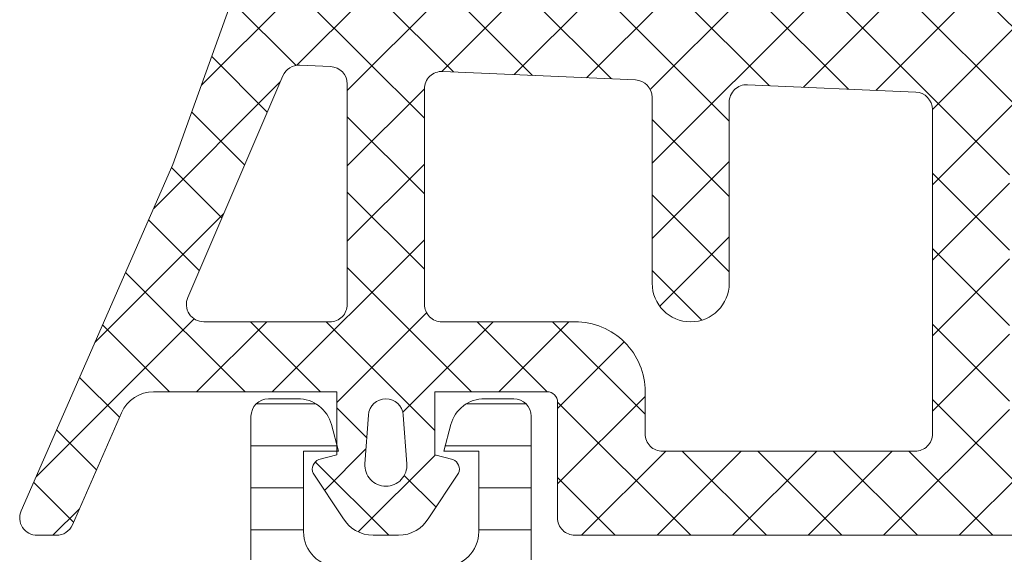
# Model space of a CAD drawing. Header units: millimetres. Extents: x 144573 to 336993, y 74252 to 247042.
# Tile 393 of 656: x 198244 to 198272, y 185291 to 185306. Entities that reach past the tile are written whole.
import ezdxf

# ---------------------------------------------------------------- set-up
doc = ezdxf.new("R2010")
doc.units = ezdxf.units.MM
doc.layers.add('FASÁDA DETAILNÍ', color=255, linetype='Continuous', lineweight=0)
doc.layers.add('NOVA', color=255, linetype='Continuous', lineweight=0)
pattern_1 = [(135, (0, 0), (-1.077630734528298, -1.077630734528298), []), (225, (0, 0), (1.077630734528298, -1.077630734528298), [])]

# ---------------------------------------------------------------- blocks, each defined once
blk = doc.blocks.new('A$C69D17D4D')
at = {"layer": 'FASÁDA DETAILNÍ'}
h = blk.add_hatch(dxfattribs=at)
h.set_pattern_fill('ANSI37', color=256, scale=0.48, angle=90, style=0)
h.set_pattern_definition(pattern_1)
edge = h.paths.add_edge_path(flags=16)
edge.add_line((-24890.21938039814, 11923.83563733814), (-24890.11963639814, 11922.44278333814))
edge.add_arc((-24890.71810331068, 11922.39992584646), 0.599999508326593, -90.0000083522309, 4.096080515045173, ccw=False)
edge.add_arc((-24890.71810348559, 11922.39992584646), 0.5999995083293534, 175.9039194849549, 270.0000083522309, ccw=False)
edge.add_line((-24891.31657039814, 11922.44278333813), (-24891.21682639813, 11923.83563733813))
edge.add_arc((-24890.71810339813, 11923.79992286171), 0.5000001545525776, 4.096064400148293, 175.9039355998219, ccw=False)
edge = h.paths.add_edge_path(flags=16)
edge.add_arc((-24892.3181000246, 11926.99993096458), 0.4999996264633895, -90.00004280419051, 4.280419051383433e-05, ccw=False)
edge.add_line((-24892.31810039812, 11926.49993133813), (-24895.91178539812, 11926.49993133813))
edge.add_arc((-24895.91178541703, 11926.99993167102), 0.5000003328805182, 156.7819733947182, 270.00000216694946, ccw=False)
edge.add_line((-24896.37129139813, 11927.19704733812), (-24893.65541339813, 11933.52814933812))
edge.add_arc((-24893.19590804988, 11933.33103341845), 0.4999998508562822, 87.49988936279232, 156.781918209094, ccw=False)
edge.add_line((-24893.17409739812, 11933.83055733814), (-24892.29629039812, 11933.79223133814))
edge.add_arc((-24892.31809988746, 11933.29270772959), 0.4999994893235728, -4.485672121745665e-05, 87.50002088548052, ccw=False)
edge.add_line((-24891.81810039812, 11933.29270733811), (-24891.81810039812, 11926.99993133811))
edge = h.paths.add_edge_path(flags=16)
edge.add_line((-24866.76418139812, 11932.40809333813), (-24862.61551139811, 11923.51124033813))
edge.add_arc((-24863.0686651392, 11923.29993120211), 0.4999998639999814, -90.00002967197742, 25.000007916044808, ccw=False)
edge.add_line((-24863.06866539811, 11922.79993133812), (-24872.41810039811, 11922.79993133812))
edge.add_arc((-24872.41810077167, 11923.2999309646), 0.4999996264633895, 179.9999571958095, 270.00004280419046, ccw=False)
edge.add_line((-24872.91810039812, 11923.29993133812), (-24872.91810039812, 11932.42385433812))
edge.add_arc((-24872.4181003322, 11932.42385417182), 0.5000000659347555, 87.49997275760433, 179.9999809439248, ccw=False)
edge.add_line((-24872.39629039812, 11932.92337833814), (-24867.19552639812, 11932.69630833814))
edge.add_arc((-24867.21733612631, 11932.19678293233), 0.5000012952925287, 25.00009198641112, 87.5000025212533, ccw=False)
edge = h.paths.add_edge_path(flags=16)
edge.add_arc((-24875.61810002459, 11923.2999309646), 0.4999996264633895, -90.00004280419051, 4.280419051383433e-05, ccw=False)
edge.add_line((-24875.61810039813, 11922.79993133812), (-24882.81810039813, 11922.79993133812))
edge.add_arc((-24882.81810077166, 11923.2999309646), 0.4999996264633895, 179.9999571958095, 270.00004280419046, ccw=False)
edge.add_line((-24883.31810039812, 11923.29993133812), (-24883.31810039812, 11924.49993133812))
edge.add_arc((-24885.31809890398, 11924.49993283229), 1.99999850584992, 359.9999571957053, 450.0000428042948)
edge.add_line((-24885.31810039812, 11926.49993133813), (-24889.11810039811, 11926.49993133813))
edge.add_arc((-24889.11810077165, 11926.99993096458), 0.4999996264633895, 179.9999571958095, 270.00004280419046, ccw=False)
edge.add_line((-24889.61810039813, 11926.99993133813), (-24889.61810039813, 11933.15299233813))
edge.add_arc((-24889.11810033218, 11933.15299217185), 0.5000000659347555, 87.49997275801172, 179.9999809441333, ccw=False)
edge.add_line((-24889.09629039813, 11933.65251633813), (-24883.59629039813, 11933.41238133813))
edge.add_arc((-24883.61809988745, 11932.91285772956), 0.4999994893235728, -4.485672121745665e-05, 87.50002088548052, ccw=False)
edge.add_line((-24883.11810039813, 11932.91285733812), (-24883.11810039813, 11927.59993133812))
edge.add_arc((-24882.01810039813, 11927.59993133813), 1.099999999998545, 180, 360)
edge.add_line((-24880.91810039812, 11927.59993133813), (-24880.91810039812, 11932.77314233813))
edge.add_arc((-24880.4181003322, 11932.77314217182), 0.5000000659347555, 87.49997275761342, 179.9999809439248, ccw=False)
edge.add_line((-24880.39629039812, 11933.27266633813), (-24875.59629039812, 11933.06309333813))
edge.add_arc((-24875.61809988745, 11932.56356972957), 0.49999948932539, -4.485672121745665e-05, 87.50002088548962, ccw=False)
edge.add_line((-24875.11810039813, 11932.56356933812), (-24875.11810039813, 11923.29993133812))
edge = h.paths.add_edge_path()
edge.add_line((-24860.40504739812, 11924.68638833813), (-24864.50289639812, 11933.47425433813))
edge.add_ellipse((-24867.22182176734, 11932.20639684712), major_axis=(-3.000002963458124, 0), ratio=1, start_angle=205.0000306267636, end_angle=267.4999411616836)
edge.add_line((-24867.09096039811, 11935.20354433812), (-24867.73991039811, 11935.23187833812))
edge.add_ellipse((-24867.71810090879, 11935.73140194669), major_axis=(-0.4999994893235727, 0), ratio=1, start_angle=-4.485672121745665e-05, end_angle=87.50002088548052, ccw=False)
edge.add_line((-24868.21810039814, 11935.73140233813), (-24868.21810039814, 11936.69993133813))
edge.add_ellipse((-24868.31810032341, 11936.69993141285), major_axis=(-0.09999992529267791, 0), ratio=1, start_angle=179.9999571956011, end_angle=270.0000428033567)
edge.add_line((-24868.31810039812, 11936.79993133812), (-24868.91810039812, 11936.79993133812))
edge.add_ellipse((-24868.91810047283, 11936.69993141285), major_axis=(-0.09999992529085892, 0), ratio=1, start_angle=-90.00004280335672, end_angle=4.280439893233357e-05)
edge.add_line((-24869.01810039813, 11936.69993133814), (-24869.01810039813, 11935.79689333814))
edge.add_ellipse((-24869.51810046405, 11935.79689350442), major_axis=(-0.5000000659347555, 0), ratio=1, start_angle=87.49997275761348, end_angle=179.9999809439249, ccw=False)
edge.add_line((-24869.53991039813, 11935.29736933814), (-24878.44020439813, 11935.69120733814))
edge.add_ellipse((-24878.41810029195, 11936.19071861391), major_axis=(-0.5000001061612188, 0), ratio=1, start_angle=-8.298715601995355e-05, end_angle=87.466230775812, ccw=False)
edge.add_line((-24878.91810039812, 11936.19071933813), (-24878.91810039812, 11936.79993133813))
edge.add_ellipse((-24879.01810032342, 11936.79993141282), major_axis=(-0.09999992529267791, 0), ratio=1, start_angle=179.9999571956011, end_angle=270.0000428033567)
edge.add_line((-24879.01810039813, 11936.89993133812), (-24879.61810039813, 11936.89993133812))
edge.add_ellipse((-24879.61810047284, 11936.79993141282), major_axis=(-0.0999999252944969, 0), ratio=1, start_angle=-90.00004280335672, end_angle=4.280335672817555e-05)
edge.add_line((-24879.71810039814, 11936.79993133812), (-24879.71810039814, 11936.27036933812))
edge.add_ellipse((-24880.21810089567, 11936.2703690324), major_axis=(-0.5000004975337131, 0), ratio=1, start_angle=87.46630200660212, end_angle=180.0000350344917, ccw=False)
edge.add_line((-24880.24020439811, 11935.77085733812), (-24891.78042939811, 11936.28151333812))
edge.add_ellipse((-24891.75861986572, 11936.78103793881), major_axis=(-0.5000004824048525, 0), ratio=1, start_angle=-3.217057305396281, end_angle=87.50002091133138, ccw=False)
edge.add_line((-24892.25783239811, 11936.80909733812), (-24891.96926939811, 11941.94284033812))
edge.add_ellipse((-24891.55885139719, 11941.82728491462), major_axis=(-0.4263754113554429, 0), ratio=1, start_angle=200.7589723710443, end_angle=344.2751455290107, ccw=False)
edge.add_line((-24891.16015639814, 11941.97840833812), (-24891.16139639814, 11941.74580533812))
edge.add_line((-24891.16139639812, 11941.74580533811), (-24891.45953439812, 11939.86322633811))
edge.add_line((-24891.45953439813, 11939.86322633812), (-24891.05910839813, 11937.01394133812))
edge.add_ellipse((-24890.76202780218, 11937.05569193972), major_axis=(-0.2999999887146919, 0), ratio=1, start_angle=7.99974404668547, end_angle=124.5977463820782)
edge.add_ellipse((-24892.29514118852, 11939.2782630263), major_axis=(-3.00004793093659, 0), ratio=1, start_angle=124.5976412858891, end_angle=198.0084245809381)
edge.add_line((-24889.44206239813, 11940.20574833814), (-24890.07563839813, 11942.46063933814))
edge.add_ellipse((-24890.85085090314, 11942.29970979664), major_axis=(-0.7917403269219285, 0), ratio=1, start_angle=191.7276897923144, end_angle=263.2016537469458)
edge.add_line((-24890.75712839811, 11943.08588333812), (-24891.81533839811, 11943.08710433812))
edge.add_ellipse((-24891.68621415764, 11941.90801811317), major_axis=(-1.18613548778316, 0), ratio=1, start_angle=276.2496781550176, end_angle=341.3444235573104)
edge.add_line((-24892.81002839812, 11942.28743733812), (-24893.90436139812, 11939.04609733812))
edge.add_line((-24893.90436139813, 11939.04609733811), (-24896.79413939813, 11930.99630233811))
edge.add_line((-24896.79413939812, 11930.99630233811), (-24901.12694839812, 11921.09842533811))
edge.add_ellipse((-24900.66793940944, 11920.90015527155), major_axis=(-0.5000002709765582, 0), ratio=1, start_angle=-23.36204948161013, end_angle=89.93342362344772)
edge.add_line((-24900.66852039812, 11920.40015533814), (-24900.12181939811, 11920.39952033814))
edge.add_ellipse((-24900.12123912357, 11920.89952044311), major_axis=(-0.5000004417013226, 0), ratio=1, start_angle=89.93350548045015, end_angle=156.0791754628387)
edge.add_line((-24899.66418539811, 11920.69678333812), (-24898.26242939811, 11923.90078633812))
edge.add_ellipse((-24897.34628831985, 11923.49993200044), major_axis=(-0.9999993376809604, 0), ratio=1, start_angle=269.99994718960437, end_angle=336.3683852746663, ccw=False)
edge.add_line((-24897.34628739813, 11924.49993133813), (-24892.11834539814, 11924.49993133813))
edge.add_line((-24892.11834539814, 11924.49993133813), (-24892.11833639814, 11922.70045233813))
edge.add_line((-24892.11833639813, 11922.70045233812), (-24892.63313739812, 11922.56251033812))
edge.add_ellipse((-24892.51837214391, 11922.28535631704), major_axis=(-0.2999756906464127, 0), ratio=1, start_angle=-67.50629973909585, end_angle=22.50356669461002)
edge.add_line((-24892.79550639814, 11922.17054333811), (-24891.94633939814, 11920.90041633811))
edge.add_ellipse((-24891.0804752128, 11921.40013710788), major_axis=(-0.9997207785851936, 0), ratio=1, start_angle=29.99076069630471, end_angle=90.00761184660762)
edge.add_line((-24891.08034239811, 11920.40041633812), (-24890.35598139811, 11920.40044733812))
edge.add_ellipse((-24890.35618945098, 11921.40018517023), major_axis=(-0.9997378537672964, 0), ratio=1, start_angle=90.01192367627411, end_angle=150.0086750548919)
edge.add_line((-24889.49031539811, 11920.90044733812), (-24888.64114839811, 11922.17054333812))
edge.add_ellipse((-24888.91829589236, 11922.28535522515), major_axis=(-0.2999875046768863, 0), ratio=1, start_angle=157.4975938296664, end_angle=247.50139619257)
edge.add_line((-24888.80350239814, 11922.56251033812), (-24889.31831839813, 11922.70048233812))
edge.add_line((-24889.31831839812, 11922.70048233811), (-24889.31832639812, 11924.49993133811))
edge.add_line((-24889.31832639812, 11924.49993133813), (-24886.11809939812, 11924.49993133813))
edge.add_ellipse((-24886.118099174, 11924.19993156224), major_axis=(-0.2999997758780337, 0), ratio=1, start_angle=179.9999571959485, end_angle=270.00004280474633, ccw=False)
edge.add_line((-24885.81809939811, 11924.19993133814), (-24885.81809939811, 11920.89993533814))
edge.add_ellipse((-24885.31809977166, 11920.89993496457), major_axis=(-0.4999996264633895, 0), ratio=1, start_angle=-4.280419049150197e-05, end_angle=90.00004280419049)
edge.add_line((-24885.31809939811, 11920.39993533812), (-24858.42047739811, 11920.39993533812))
edge.add_line((-24858.42047739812, 11920.39993533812), (-24857.52535939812, 11921.95032733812))
edge.add_ellipse((-24857.95837195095, 11922.20032742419), major_axis=(-0.4999999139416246, 0), ratio=1, start_angle=149.9999829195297, end_angle=269.9999366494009)
edge.add_line((-24857.95837139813, 11922.70032733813), (-24857.95837139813, 11924.39769833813))
edge.add_line((-24857.95837139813, 11924.39769833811), (-24859.95189339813, 11924.39769833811))
edge.add_ellipse((-24859.95189374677, 11924.89769859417), major_axis=(-0.500000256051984, 0), ratio=1, start_angle=25.000128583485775, end_angle=90.00003995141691, ccw=False)
h = blk.add_hatch(dxfattribs=at)
h.set_pattern_fill('ANSI37', color=256, scale=0.48, angle=90, style=0)
h.set_pattern_definition(pattern_1)
edge = h.paths.add_edge_path(flags=16)
edge.add_line((-24890.21938039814, 11923.83563715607), (-24890.11963639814, 11922.44278315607))
edge.add_arc((-24890.71810331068, 11922.39992566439), 0.599999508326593, -90.0000083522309, 4.096080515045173, ccw=False)
edge.add_arc((-24890.71810348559, 11922.39992566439), 0.5999995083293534, 175.9039194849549, 270.0000083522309, ccw=False)
edge.add_line((-24891.31657039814, 11922.44278315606), (-24891.21682639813, 11923.83563715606))
edge.add_arc((-24890.71810339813, 11923.79992267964), 0.5000001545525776, 4.096064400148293, 175.9039355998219, ccw=False)
edge = h.paths.add_edge_path(flags=16)
edge.add_arc((-24892.3181000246, 11926.99993078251), 0.4999996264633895, -90.00004280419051, 4.280419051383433e-05, ccw=False)
edge.add_line((-24892.31810039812, 11926.49993115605), (-24895.91178539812, 11926.49993115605))
edge.add_arc((-24895.91178541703, 11926.99993148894), 0.5000003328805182, 156.7819733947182, 270.00000216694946, ccw=False)
edge.add_line((-24896.37129139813, 11927.19704715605), (-24893.65541339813, 11933.52814915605))
edge.add_arc((-24893.19590804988, 11933.33103323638), 0.4999998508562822, 87.49988936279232, 156.781918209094, ccw=False)
edge.add_line((-24893.17409739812, 11933.83055715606), (-24892.29629039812, 11933.79223115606))
edge.add_arc((-24892.31809988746, 11933.29270754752), 0.4999994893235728, -4.485672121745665e-05, 87.50002088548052, ccw=False)
edge.add_line((-24891.81810039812, 11933.29270715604), (-24891.81810039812, 11926.99993115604))
edge = h.paths.add_edge_path(flags=16)
edge.add_line((-24866.76418139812, 11932.40809315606), (-24862.61551139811, 11923.51124015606))
edge.add_arc((-24863.0686651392, 11923.29993102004), 0.4999998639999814, -90.00002967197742, 25.000007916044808, ccw=False)
edge.add_line((-24863.06866539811, 11922.79993115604), (-24872.41810039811, 11922.79993115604))
edge.add_arc((-24872.41810077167, 11923.29993078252), 0.4999996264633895, 179.9999571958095, 270.00004280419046, ccw=False)
edge.add_line((-24872.91810039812, 11923.29993115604), (-24872.91810039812, 11932.42385415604))
edge.add_arc((-24872.4181003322, 11932.42385398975), 0.5000000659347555, 87.49997275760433, 179.9999809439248, ccw=False)
edge.add_line((-24872.39629039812, 11932.92337815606), (-24867.19552639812, 11932.69630815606))
edge.add_arc((-24867.21733612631, 11932.19678275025), 0.5000012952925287, 25.00009198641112, 87.5000025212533, ccw=False)
edge = h.paths.add_edge_path(flags=16)
edge.add_arc((-24875.61810002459, 11923.29993078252), 0.4999996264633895, -90.00004280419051, 4.280419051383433e-05, ccw=False)
edge.add_line((-24875.61810039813, 11922.79993115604), (-24882.81810039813, 11922.79993115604))
edge.add_arc((-24882.81810077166, 11923.29993078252), 0.4999996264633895, 179.9999571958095, 270.00004280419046, ccw=False)
edge.add_line((-24883.31810039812, 11923.29993115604), (-24883.31810039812, 11924.49993115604))
edge.add_arc((-24885.31809890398, 11924.49993265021), 1.99999850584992, 359.9999571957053, 450.0000428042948)
edge.add_line((-24885.31810039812, 11926.49993115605), (-24889.11810039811, 11926.49993115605))
edge.add_arc((-24889.11810077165, 11926.99993078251), 0.4999996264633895, 179.9999571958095, 270.00004280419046, ccw=False)
edge.add_line((-24889.61810039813, 11926.99993115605), (-24889.61810039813, 11933.15299215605))
edge.add_arc((-24889.11810033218, 11933.15299198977), 0.5000000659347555, 87.49997275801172, 179.9999809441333, ccw=False)
edge.add_line((-24889.09629039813, 11933.65251615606), (-24883.59629039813, 11933.41238115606))
edge.add_arc((-24883.61809988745, 11932.91285754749), 0.4999994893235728, -4.485672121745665e-05, 87.50002088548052, ccw=False)
edge.add_line((-24883.11810039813, 11932.91285715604), (-24883.11810039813, 11927.59993115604))
edge.add_arc((-24882.01810039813, 11927.59993115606), 1.099999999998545, 180, 360)
edge.add_line((-24880.91810039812, 11927.59993115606), (-24880.91810039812, 11932.77314215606))
edge.add_arc((-24880.4181003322, 11932.77314198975), 0.5000000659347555, 87.49997275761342, 179.9999809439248, ccw=False)
edge.add_line((-24880.39629039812, 11933.27266615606), (-24875.59629039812, 11933.06309315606))
edge.add_arc((-24875.61809988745, 11932.56356954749), 0.49999948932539, -4.485672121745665e-05, 87.50002088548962, ccw=False)
edge.add_line((-24875.11810039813, 11932.56356915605), (-24875.11810039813, 11923.29993115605))
edge = h.paths.add_edge_path()
edge.add_line((-24860.40504739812, 11924.68638815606), (-24864.50289639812, 11933.47425415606))
edge.add_ellipse((-24867.22182176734, 11932.20639666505), major_axis=(-3.000002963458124, 0), ratio=1, start_angle=205.0000306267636, end_angle=267.4999411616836)
edge.add_line((-24867.09096039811, 11935.20354415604), (-24867.73991039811, 11935.23187815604))
edge.add_ellipse((-24867.71810090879, 11935.73140176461), major_axis=(-0.4999994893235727, 0), ratio=1, start_angle=-4.485672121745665e-05, end_angle=87.50002088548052, ccw=False)
edge.add_line((-24868.21810039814, 11935.73140215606), (-24868.21810039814, 11936.69993115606))
edge.add_ellipse((-24868.31810032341, 11936.69993123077), major_axis=(-0.09999992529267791, 0), ratio=1, start_angle=179.9999571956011, end_angle=270.0000428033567)
edge.add_line((-24868.31810039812, 11936.79993115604), (-24868.91810039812, 11936.79993115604))
edge.add_ellipse((-24868.91810047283, 11936.69993123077), major_axis=(-0.09999992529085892, 0), ratio=1, start_angle=-90.00004280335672, end_angle=4.280439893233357e-05)
edge.add_line((-24869.01810039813, 11936.69993115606), (-24869.01810039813, 11935.79689315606))
edge.add_ellipse((-24869.51810046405, 11935.79689332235), major_axis=(-0.5000000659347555, 0), ratio=1, start_angle=87.49997275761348, end_angle=179.9999809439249, ccw=False)
edge.add_line((-24869.53991039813, 11935.29736915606), (-24878.44020439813, 11935.69120715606))
edge.add_ellipse((-24878.41810029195, 11936.19071843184), major_axis=(-0.5000001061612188, 0), ratio=1, start_angle=-8.298715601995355e-05, end_angle=87.466230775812, ccw=False)
edge.add_line((-24878.91810039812, 11936.19071915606), (-24878.91810039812, 11936.79993115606))
edge.add_ellipse((-24879.01810032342, 11936.79993123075), major_axis=(-0.09999992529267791, 0), ratio=1, start_angle=179.9999571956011, end_angle=270.0000428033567)
edge.add_line((-24879.01810039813, 11936.89993115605), (-24879.61810039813, 11936.89993115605))
edge.add_ellipse((-24879.61810047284, 11936.79993123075), major_axis=(-0.0999999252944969, 0), ratio=1, start_angle=-90.00004280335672, end_angle=4.280335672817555e-05)
edge.add_line((-24879.71810039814, 11936.79993115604), (-24879.71810039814, 11936.27036915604))
edge.add_ellipse((-24880.21810089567, 11936.27036885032), major_axis=(-0.5000004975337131, 0), ratio=1, start_angle=87.46630200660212, end_angle=180.0000350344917, ccw=False)
edge.add_line((-24880.24020439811, 11935.77085715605), (-24891.78042939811, 11936.28151315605))
edge.add_ellipse((-24891.75861986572, 11936.78103775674), major_axis=(-0.5000004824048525, 0), ratio=1, start_angle=-3.217057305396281, end_angle=87.50002091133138, ccw=False)
edge.add_line((-24892.25783239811, 11936.80909715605), (-24891.96926939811, 11941.94284015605))
edge.add_ellipse((-24891.55885139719, 11941.82728473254), major_axis=(-0.4263754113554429, 0), ratio=1, start_angle=200.7589723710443, end_angle=344.2751455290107, ccw=False)
edge.add_line((-24891.16015639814, 11941.97840815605), (-24891.16139639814, 11941.74580515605))
edge.add_line((-24891.16139639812, 11941.74580515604), (-24891.45953439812, 11939.86322615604))
edge.add_line((-24891.45953439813, 11939.86322615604), (-24891.05910839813, 11937.01394115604))
edge.add_ellipse((-24890.76202780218, 11937.05569175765), major_axis=(-0.2999999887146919, 0), ratio=1, start_angle=7.99974404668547, end_angle=124.5977463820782)
edge.add_ellipse((-24892.29514118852, 11939.27826284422), major_axis=(-3.00004793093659, 0), ratio=1, start_angle=124.5976412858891, end_angle=198.0084245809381)
edge.add_line((-24889.44206239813, 11940.20574815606), (-24890.07563839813, 11942.46063915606))
edge.add_ellipse((-24890.85085090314, 11942.29970961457), major_axis=(-0.7917403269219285, 0), ratio=1, start_angle=191.7276897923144, end_angle=263.2016537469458)
edge.add_line((-24890.75712839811, 11943.08588315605), (-24891.81533839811, 11943.08710415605))
edge.add_ellipse((-24891.68621415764, 11941.9080179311), major_axis=(-1.18613548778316, 0), ratio=1, start_angle=276.2496781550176, end_angle=341.3444235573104)
edge.add_line((-24892.81002839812, 11942.28743715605), (-24893.90436139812, 11939.04609715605))
edge.add_line((-24893.90436139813, 11939.04609715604), (-24896.79413939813, 11930.99630215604))
edge.add_line((-24896.79413939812, 11930.99630215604), (-24901.12694839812, 11921.09842515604))
edge.add_ellipse((-24900.66793940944, 11920.90015508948), major_axis=(-0.5000002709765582, 0), ratio=1, start_angle=-23.36204948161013, end_angle=89.93342362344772)
edge.add_line((-24900.66852039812, 11920.40015515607), (-24900.12181939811, 11920.39952015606))
edge.add_ellipse((-24900.12123912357, 11920.89952026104), major_axis=(-0.5000004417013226, 0), ratio=1, start_angle=89.93350548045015, end_angle=156.0791754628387)
edge.add_line((-24899.66418539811, 11920.69678315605), (-24898.26242939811, 11923.90078615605))
edge.add_ellipse((-24897.34628831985, 11923.49993181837), major_axis=(-0.9999993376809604, 0), ratio=1, start_angle=269.99994718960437, end_angle=336.3683852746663, ccw=False)
edge.add_line((-24897.34628739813, 11924.49993115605), (-24892.11834539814, 11924.49993115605))
edge.add_line((-24892.11834539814, 11924.49993115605), (-24892.11833639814, 11922.70045215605))
edge.add_line((-24892.11833639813, 11922.70045215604), (-24892.63313739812, 11922.56251015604))
edge.add_ellipse((-24892.51837214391, 11922.28535613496), major_axis=(-0.2999756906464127, 0), ratio=1, start_angle=-67.50629973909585, end_angle=22.50356669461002)
edge.add_line((-24892.79550639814, 11922.17054315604), (-24891.94633939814, 11920.90041615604))
edge.add_ellipse((-24891.0804752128, 11921.4001369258), major_axis=(-0.9997207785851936, 0), ratio=1, start_angle=29.99076069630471, end_angle=90.00761184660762)
edge.add_line((-24891.08034239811, 11920.40041615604), (-24890.35598139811, 11920.40044715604))
edge.add_ellipse((-24890.35618945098, 11921.40018498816), major_axis=(-0.9997378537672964, 0), ratio=1, start_angle=90.01192367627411, end_angle=150.0086750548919)
edge.add_line((-24889.49031539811, 11920.90044715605), (-24888.64114839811, 11922.17054315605))
edge.add_ellipse((-24888.91829589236, 11922.28535504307), major_axis=(-0.2999875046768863, 0), ratio=1, start_angle=157.4975938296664, end_angle=247.50139619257)
edge.add_line((-24888.80350239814, 11922.56251015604), (-24889.31831839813, 11922.70048215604))
edge.add_line((-24889.31831839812, 11922.70048215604), (-24889.31832639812, 11924.49993115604))
edge.add_line((-24889.31832639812, 11924.49993115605), (-24886.11809939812, 11924.49993115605))
edge.add_ellipse((-24886.118099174, 11924.19993138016), major_axis=(-0.2999997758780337, 0), ratio=1, start_angle=179.9999571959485, end_angle=270.00004280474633, ccw=False)
edge.add_line((-24885.81809939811, 11924.19993115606), (-24885.81809939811, 11920.89993515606))
edge.add_ellipse((-24885.31809977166, 11920.8999347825), major_axis=(-0.4999996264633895, 0), ratio=1, start_angle=-4.280419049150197e-05, end_angle=90.00004280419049)
edge.add_line((-24885.31809939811, 11920.39993515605), (-24858.42047739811, 11920.39993515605))
edge.add_line((-24858.42047739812, 11920.39993515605), (-24857.52535939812, 11921.95032715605))
edge.add_ellipse((-24857.95837195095, 11922.20032724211), major_axis=(-0.4999999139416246, 0), ratio=1, start_angle=149.9999829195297, end_angle=269.9999366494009)
edge.add_line((-24857.95837139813, 11922.70032715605), (-24857.95837139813, 11924.39769815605))
edge.add_line((-24857.95837139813, 11924.39769815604), (-24859.95189339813, 11924.39769815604))
edge.add_ellipse((-24859.95189374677, 11924.8976984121), major_axis=(-0.500000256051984, 0), ratio=1, start_angle=25.000128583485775, end_angle=90.00003995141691, ccw=False)
h = blk.add_hatch(dxfattribs=at)
h.set_pattern_fill('LINIE', color=256, scale=1.2, angle=-1.272221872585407e-14, style=0)
h.set_pattern_definition([(360, (-24899.94271645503, 11900.21696921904), (2.939128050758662e-16, 1.2), [])])
edge = h.paths.add_edge_path()
edge.add_arc((-24896.4080200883, 11918.19074167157), 0.3000000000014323, 269.9979247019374, 359.9979247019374)
edge.add_line((-24896.10802008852, 11918.19073080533), (-24896.1079914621, 11919.00106213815))
edge.add_arc((-24895.60799414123, 11919.00104670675), 0.4999973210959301, 89.99761771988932, 179.9982316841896, ccw=False)
edge.add_line((-24895.60797335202, 11919.50104402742), (-24894.76690110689, 11919.50236457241))
edge.add_arc((-24894.76690110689, 11919.70236457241), 0.1999999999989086, 270, 360)
edge.add_line((-24894.56690110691, 11919.70236457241), (-24894.56690110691, 11923.8023645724))
edge.add_arc((-24894.06690110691, 11923.80236457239), 0.5, 90, 180, ccw=False)
edge.add_line((-24894.06690110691, 11924.30236457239), (-24893.23615188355, 11924.30236457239))
edge.add_arc((-24893.23615188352, 11923.30236457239), 1, 15.000000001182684, 90, ccw=False)
edge.add_line((-24892.27022605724, 11923.56118361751), (-24892.06690110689, 11922.80236457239))
edge.add_line((-24892.06690110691, 11922.80236457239), (-24893.06690110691, 11922.80236457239))
edge.add_line((-24893.06690110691, 11922.80236457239), (-24893.06690110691, 11920.5023645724))
edge.add_arc((-24892.0627746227, 11920.50407381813), 1.004127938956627, 180.0975300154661, 269.7659122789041)
edge.add_line((-24892.06687707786, 11919.49995425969), (-24889.06699872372, 11919.49995425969))
edge.add_arc((-24889.07102707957, 11920.50407360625), 1.004127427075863, 270.2298596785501, 359.9024820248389)
edge.add_line((-24888.06690110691, 11920.5023645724), (-24888.06690110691, 11922.80236457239))
edge.add_line((-24888.06690110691, 11922.80236457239), (-24889.06690110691, 11922.80236457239))
edge.add_line((-24889.06690110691, 11922.80236457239), (-24888.86357615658, 11923.56118361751))
edge.add_arc((-24887.89765033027, 11923.30236457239), 0.9999999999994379, 90, 164.9999999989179, ccw=False)
edge.add_line((-24887.89765033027, 11924.30236457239), (-24887.06690110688, 11924.30236457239))
edge.add_arc((-24887.06690110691, 11923.80236457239), 0.499999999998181, -2.0838797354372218e-10, 89.99999999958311, ccw=False)
edge.add_line((-24886.56690110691, 11923.80236457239), (-24886.56690110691, 11919.7023645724))
edge.add_arc((-24886.36272801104, 11919.7040931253), 0.2041804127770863, 180.4850610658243, 268.8441310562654)
edge.add_line((-24886.36684680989, 11919.49995425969), (-24860.52548000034, 11919.49993133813))
edge.add_arc((-24860.52549543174, 11918.99993401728), 0.499997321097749, -0.002382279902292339, 89.99823168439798, ccw=False)
edge.add_line((-24860.02549811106, 11918.99991322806), (-24860.02552673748, 11918.18958189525))
edge.add_arc((-24859.72552673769, 11918.18957102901), 0.2999999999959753, 179.9979247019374, 269.9979247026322)
edge.add_line((-24859.7255376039, 11917.8895710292), (-24857.32553921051, 11917.88981604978))
edge.add_arc((-24857.32555468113, 11917.3898200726), 0.4999959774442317, -0.002377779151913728, 89.99822718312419, ccw=False)
edge.add_line((-24856.82555870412, 11917.38979932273), (-24856.82568535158, 11913.91325782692))
edge.add_arc((-24857.81549827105, 11914.05560432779), 0.9999960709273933, 237.2709086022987, 351.81631665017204, ccw=False)
edge.add_line((-24858.35616366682, 11913.21437126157), (-24860.63977275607, 11914.53292369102))
edge.add_arc((-24860.88978841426, 11914.09992002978), 0.5000000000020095, 59.99792810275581, 89.9978647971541)
edge.add_line((-24860.88976978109, 11914.59992002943), (-24895.24403853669, 11914.60100634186))
edge.add_arc((-24895.24405612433, 11914.10100634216), 0.5000000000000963, 89.99798460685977, 119.9979213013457)
edge.add_line((-24895.4940404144, 11914.53402811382), (-24897.77774501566, 11913.21564111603))
edge.add_arc((-24898.31834946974, 11914.05691334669), 0.9999960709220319, 188.1795327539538, 302.7249408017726, ccw=False)
edge.add_line((-24899.30817269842, 11913.91463854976), (-24899.30804605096, 11917.39118004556))
edge.add_arc((-24898.80805007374, 11917.39116457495), 0.4999959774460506, 89.99762222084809, 179.9982271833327, ccw=False)
edge.add_line((-24898.80802932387, 11917.89116055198), (-24896.40803095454, 11917.89074167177))
edge = h.paths.add_edge_path(flags=16)
edge.add_line((-24872.21690735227, 11917.70046606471), (-24872.21690735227, 11916.4004719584))
edge.add_arc((-24871.71691099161, 11916.40046831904), 0.499996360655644, 179.9995829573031, 270.0004170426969)
edge.add_line((-24871.71690735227, 11915.90047195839), (-24862.86691345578, 11915.90047195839))
edge.add_arc((-24862.86690981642, 11916.40046831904), 0.4999963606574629, 269.9995829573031, 360.0004170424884)
edge.add_line((-24862.36691345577, 11916.40047195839), (-24862.36691345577, 11917.70046606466))
edge.add_arc((-24862.86691345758, 11917.70048263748), 0.500000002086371, 359.9981008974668, 449.9999997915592)
edge.add_line((-24862.86691345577, 11918.20048263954), (-24871.71690735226, 11918.20048263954))
edge.add_arc((-24871.71690735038, 11917.70048263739), 0.5000000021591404, 90.00000021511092, 180.0018990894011)
edge = h.paths.add_edge_path(flags=16)
edge.add_arc((-24882.41691345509, 11917.70048263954), 0.5, 89.99999999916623, 180)
edge.add_line((-24882.91691345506, 11917.70048263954), (-24882.91691345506, 11916.40047195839))
edge.add_arc((-24882.41691345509, 11916.40047195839), 0.499999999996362, 180, 270.0000000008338)
edge.add_line((-24882.41691345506, 11915.90047195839), (-24873.71690735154, 11915.90047195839))
edge.add_arc((-24873.71690735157, 11916.40047195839), 0.5, 270.0000000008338, 359.9999999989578)
edge.add_line((-24873.21690735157, 11916.40047195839), (-24873.21690735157, 11917.70048263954))
edge.add_arc((-24873.71690735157, 11917.70048263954), 0.5, 359.9999999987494, 449.9999999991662)
edge.add_line((-24873.71690735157, 11918.20048263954), (-24882.41691345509, 11918.20048263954))
edge = h.paths.add_edge_path(flags=16)
edge.add_arc((-24884.41690981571, 11916.40046831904), 0.4999963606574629, 269.9995829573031, 360.0004170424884)
edge.add_line((-24883.91691345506, 11916.40047195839), (-24883.91691345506, 11917.70046606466))
edge.add_arc((-24884.41691345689, 11917.70048263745), 0.5000000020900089, 359.9981008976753, 449.9999997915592)
edge.add_line((-24884.41691345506, 11918.20048263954), (-24893.26692261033, 11918.20048263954))
edge.add_arc((-24893.26692261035, 11917.70049789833), 0.4999847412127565, 89.9999999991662, 179.9999999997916)
edge.add_line((-24893.76690735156, 11917.70049789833), (-24893.76690735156, 11916.40048721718))
edge.add_arc((-24893.26689209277, 11916.40048721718), 0.5000152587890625, 180.0000000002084, 270.0000000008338)
edge.add_line((-24893.26689209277, 11915.90047195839), (-24884.41691345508, 11915.90047195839))
at = {"layer": 'FASÁDA DETAILNÍ', "extrusion": (0, 0, -1)}
for points in [[(24893.90436139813, 11939.04609733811), (24896.79413939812, 11930.99630233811), (24901.12694839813, 11921.09842533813), (24901.12694839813, 11921.09842533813, -0.538982), (24900.66852039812, 11920.40015533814), (24900.12181939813, 11920.39952033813), (24900.12181939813, 11920.39952033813, -0.296905), (24899.66418539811, 11920.69678333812), (24898.26242939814, 11923.90078633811), (24898.26242939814, 11923.90078633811, 0.297963), (24897.34628739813, 11924.49993133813), (24892.11834539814, 11924.49993133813), (24892.11833639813, 11922.70045233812), (24892.63313739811, 11922.56251033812), (24892.63313739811, 11922.56251033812, -0.414264), (24892.79550639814, 11922.17054333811), (24891.94633939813, 11920.90041633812), (24891.94633939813, 11920.90041633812, -0.268028), (24891.08034239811, 11920.40041633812), (24890.35598139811, 11920.40044733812), (24890.35598139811, 11920.40044733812, -0.267934), (24889.49031539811, 11920.90044733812), (24888.64114839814, 11922.17054333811), (24888.64114839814, 11922.17054333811, -0.414233), (24888.80350239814, 11922.56251033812), (24889.31831839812, 11922.70048233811), (24889.31832639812, 11924.49993133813), (24886.11809939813, 11924.49993133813), (24886.11809939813, 11924.49993133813, 0.414214), (24885.81809939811, 11924.19993133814), (24885.81809939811, 11920.89993533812), (24885.81809939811, 11920.89993533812, -0.414214), (24885.31809939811, 11920.39993533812), (24858.42047739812, 11920.39993533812)], [(24893.90436139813, 11939.04609715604), (24896.79413939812, 11930.99630215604), (24901.12694839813, 11921.09842515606), (24901.12694839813, 11921.09842515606, -0.538982), (24900.66852039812, 11920.40015515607), (24900.12181939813, 11920.39952015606), (24900.12181939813, 11920.39952015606, -0.296905), (24899.66418539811, 11920.69678315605), (24898.26242939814, 11923.90078615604), (24898.26242939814, 11923.90078615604, 0.297963), (24897.34628739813, 11924.49993115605), (24892.11834539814, 11924.49993115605), (24892.11833639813, 11922.70045215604), (24892.63313739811, 11922.56251015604), (24892.63313739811, 11922.56251015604, -0.414264), (24892.79550639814, 11922.17054315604), (24891.94633939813, 11920.90041615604), (24891.94633939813, 11920.90041615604, -0.268028), (24891.08034239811, 11920.40041615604), (24890.35598139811, 11920.40044715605), (24890.35598139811, 11920.40044715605, -0.267934), (24889.49031539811, 11920.90044715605), (24888.64114839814, 11922.17054315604), (24888.64114839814, 11922.17054315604, -0.414233), (24888.80350239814, 11922.56251015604), (24889.31831839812, 11922.70048215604), (24889.31832639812, 11924.49993115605), (24886.11809939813, 11924.49993115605), (24886.11809939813, 11924.49993115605, 0.414214), (24885.81809939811, 11924.19993115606), (24885.81809939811, 11920.89993515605), (24885.81809939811, 11920.89993515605, -0.414214), (24885.31809939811, 11920.39993515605), (24858.42047739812, 11920.39993515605)]]:
    blk.add_lwpolyline(points, format="xyb", dxfattribs=at)
at = {"layer": 'FASÁDA DETAILNÍ'}
for points in [[(-24891.81810039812, 11926.99993133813, -0.414214), (-24892.31810039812, 11926.49993133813), (-24895.91178539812, 11926.49993133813), (-24895.91178539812, 11926.49993133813, -0.538546), (-24896.37129139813, 11927.19704733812), (-24893.65541339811, 11933.52814933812), (-24893.65541339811, 11933.52814933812, -0.311858), (-24893.17409739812, 11933.83055733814), (-24892.29629039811, 11933.79223133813), (-24892.29629039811, 11933.79223133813, -0.401491), (-24891.81810039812, 11933.29270733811), (-24891.81810039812, 11926.99993133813)], [(-24891.81810039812, 11926.99993115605, -0.414214), (-24892.31810039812, 11926.49993115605), (-24895.91178539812, 11926.49993115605), (-24895.91178539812, 11926.49993115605, -0.538546), (-24896.37129139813, 11927.19704715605), (-24893.65541339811, 11933.52814915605), (-24893.65541339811, 11933.52814915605, -0.311858), (-24893.17409739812, 11933.83055715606), (-24892.29629039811, 11933.79223115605), (-24892.29629039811, 11933.79223115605, -0.401491), (-24891.81810039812, 11933.29270715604), (-24891.81810039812, 11926.99993115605)], [(-24875.11810039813, 11923.29993133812, -0.414214), (-24875.61810039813, 11922.79993133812), (-24882.81810039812, 11922.79993133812), (-24882.81810039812, 11922.79993133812, -0.414214), (-24883.31810039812, 11923.29993133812), (-24883.31810039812, 11924.49993133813), (-24883.31810039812, 11924.49993133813, 0.414214), (-24885.31810039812, 11926.49993133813), (-24889.11810039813, 11926.49993133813), (-24889.11810039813, 11926.49993133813, -0.414214), (-24889.61810039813, 11926.99993133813), (-24889.61810039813, 11933.15299233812), (-24889.61810039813, 11933.15299233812, -0.427052), (-24889.09629039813, 11933.65251633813), (-24883.59629039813, 11933.41238133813), (-24883.59629039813, 11933.41238133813, -0.401491), (-24883.11810039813, 11932.91285733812), (-24883.11810039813, 11927.59993133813), (-24883.11810039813, 11927.59993133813, 1), (-24880.91810039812, 11927.59993133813), (-24880.91810039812, 11932.77314233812), (-24880.91810039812, 11932.77314233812, -0.427052), (-24880.39629039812, 11933.27266633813), (-24875.59629039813, 11933.06309333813), (-24875.59629039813, 11933.06309333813, -0.401491), (-24875.11810039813, 11932.56356933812), (-24875.11810039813, 11923.29993133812)], [(-24875.11810039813, 11923.29993115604, -0.414214), (-24875.61810039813, 11922.79993115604), (-24882.81810039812, 11922.79993115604), (-24882.81810039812, 11922.79993115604, -0.414214), (-24883.31810039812, 11923.29993115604), (-24883.31810039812, 11924.49993115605), (-24883.31810039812, 11924.49993115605, 0.414214), (-24885.31810039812, 11926.49993115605), (-24889.11810039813, 11926.49993115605), (-24889.11810039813, 11926.49993115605, -0.414214), (-24889.61810039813, 11926.99993115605), (-24889.61810039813, 11933.15299215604), (-24889.61810039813, 11933.15299215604, -0.427052), (-24889.09629039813, 11933.65251615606), (-24883.59629039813, 11933.41238115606), (-24883.59629039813, 11933.41238115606, -0.401491), (-24883.11810039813, 11932.91285715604), (-24883.11810039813, 11927.59993115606), (-24883.11810039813, 11927.59993115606, 1), (-24880.91810039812, 11927.59993115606), (-24880.91810039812, 11932.77314215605), (-24880.91810039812, 11932.77314215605, -0.427052), (-24880.39629039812, 11933.27266615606), (-24875.59629039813, 11933.06309315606), (-24875.59629039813, 11933.06309315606, -0.401491), (-24875.11810039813, 11932.56356915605), (-24875.11810039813, 11923.29993115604)], [(-24890.21938039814, 11923.83563733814), (-24890.11963639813, 11922.44278333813), (-24890.11963639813, 11922.44278333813, -0.435311), (-24890.71810339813, 11921.79992633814, -0.435311), (-24891.31657039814, 11922.44278333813), (-24891.21682639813, 11923.83563733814), (-24891.21682639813, 11923.83563733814, -0.930949), (-24890.21938039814, 11923.83563733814)], [(-24890.21938039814, 11923.83563715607), (-24890.11963639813, 11922.44278315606), (-24890.11963639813, 11922.44278315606, -0.435311), (-24890.71810339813, 11921.79992615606, -0.435311), (-24891.31657039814, 11922.44278315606), (-24891.21682639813, 11923.83563715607), (-24891.21682639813, 11923.83563715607, -0.930949), (-24890.21938039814, 11923.83563715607)]]:
    blk.add_lwpolyline(points, format="xyb", close=True, dxfattribs=at)
for points in [[(-24894.56690110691, 11919.70236457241), (-24894.56690110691, 11923.80236457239, -0.414213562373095), (-24894.06690110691, 11924.30236457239), (-24893.23615188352, 11924.30236457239, -0.3394542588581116), (-24892.27022605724, 11923.56118361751), (-24892.06690110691, 11922.80236457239), (-24893.06690110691, 11922.80236457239), (-24893.06690110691, 11920.5023645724, 0.4125193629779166), (-24892.06687707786, 11919.49995425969)], [(-24889.06699872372, 11919.49995425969, 0.4125410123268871), (-24888.06690110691, 11920.5023645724), (-24888.06690110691, 11922.80236457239), (-24889.06690110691, 11922.80236457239), (-24888.86357615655, 11923.56118361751, -0.3394542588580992), (-24887.89765033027, 11924.30236457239), (-24887.06690110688, 11924.30236457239, -0.414213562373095), (-24886.56690110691, 11923.80236457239), (-24886.56690110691, 11919.70236457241, 0.4058498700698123)]]:
    blk.add_lwpolyline(points, format="xyb", dxfattribs=at)

msp = doc.modelspace()

# ---------------------------------------------------------------- block references
at = {"layer": 'NOVA', "ltscale": 300}
msp.add_blockref('A$C69D17D4D', (223144.9987451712, 173371.2585875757), dxfattribs=at)

doc.saveas('drawing.dxf')
